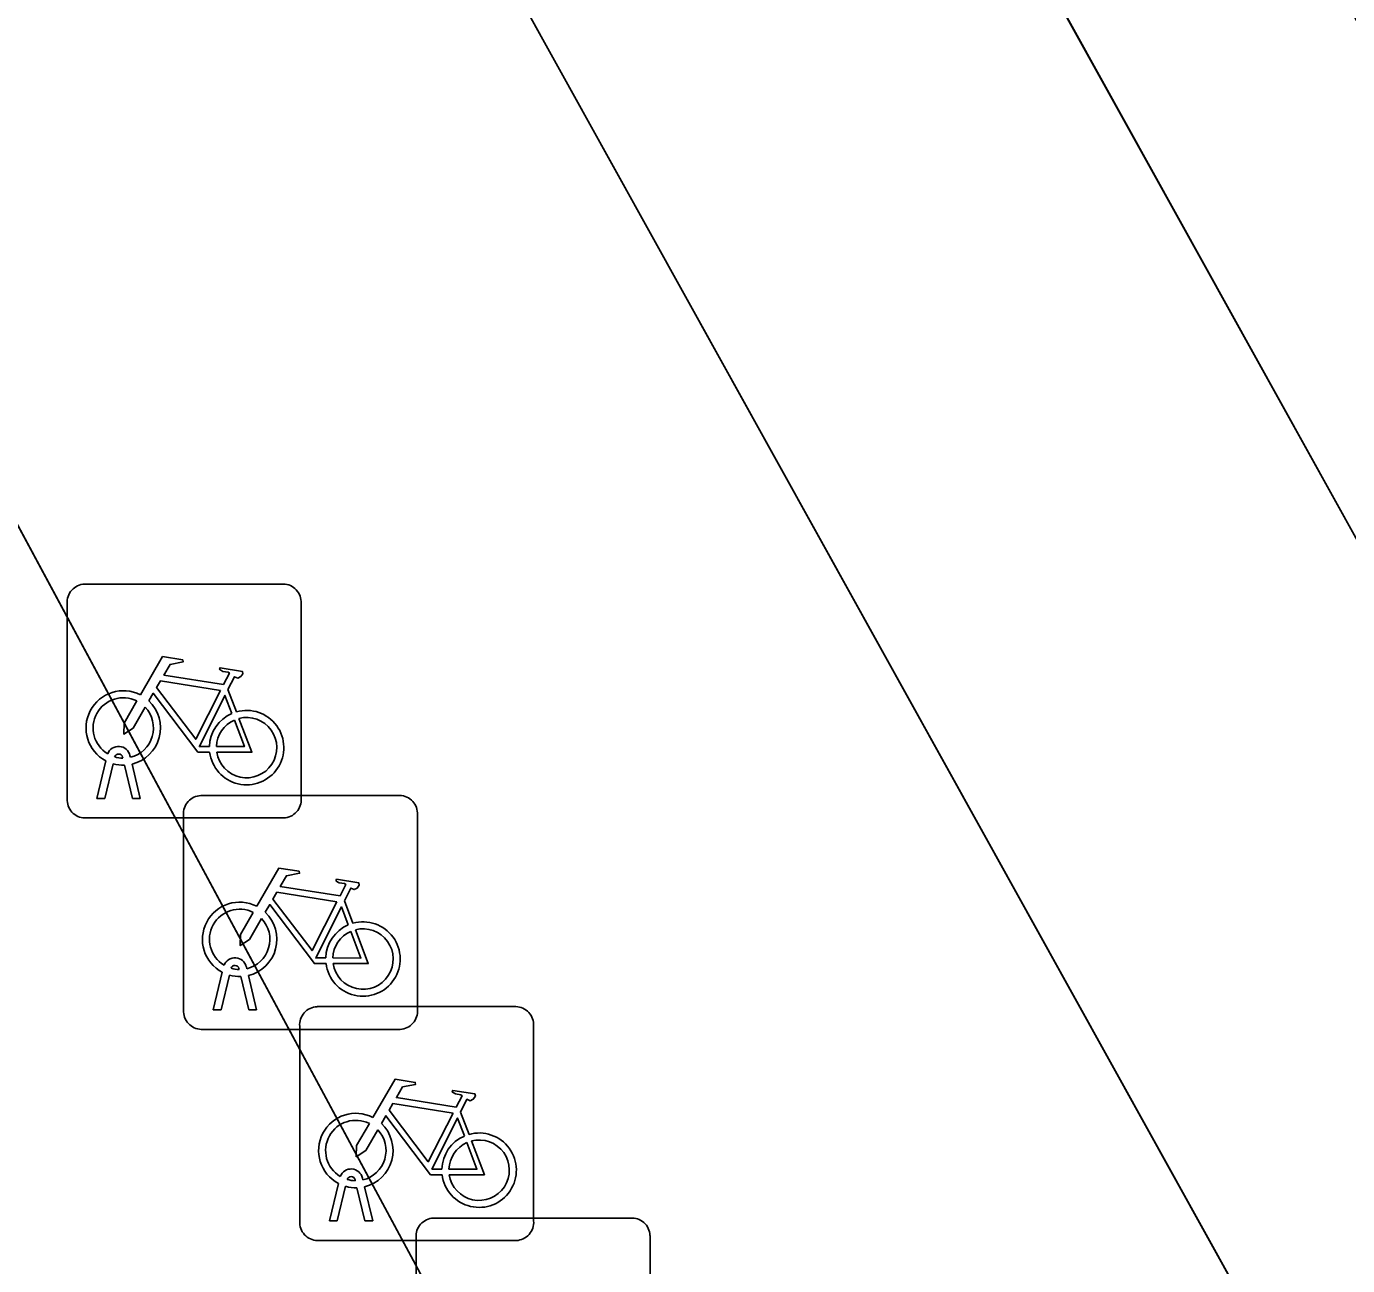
# Model space of a CAD drawing. Extents: x 161838 to 162344, y 381620 to 382160.
# Drawn here: x 162064.51 to 162070.15, y 381948.2 to 381953.49 of the extents above; entities that cross this region are included whole.
import ezdxf

# ---------------------------------------------------------------- set-up
doc = ezdxf.new("R2010")
doc.units = 0
for name, color, linetype in [('IMGEO_Fietsenrek', 7, 'Continuous'), ('IMGEO_Pand', 7, 'Continuous'), ('IMGEO_Voetpad_gesloten', 7, 'Continuous'), ('IMGEO_Voetpad_open', 7, 'Continuous')]:
    doc.layers.add(name, color=color, linetype=linetype)

msp = doc.modelspace()

# ---------------------------------------------------------------- linework, layer by layer
at = {"layer": 'IMGEO_Fietsenrek'}
for p, q in [((162064.7539, 381951.1065), (162065.5948, 381951.1065)), ((162065.5948, 381951.1065), (162064.7539, 381951.1065)), ((162064.6795, 381950.1819), (162064.6795, 381951.0228)), ((162064.6795, 381951.0228), (162064.6795, 381950.1819)), ((162065.6785, 381951.0321), (162065.6785, 381950.1912)), ((162065.6785, 381950.1912), (162065.6785, 381951.0321)), ((162065.3662, 381950.6562), (162065.4025, 381950.561)), ((162064.8065, 381950.1913), (162064.8448, 381950.3513)), ((162064.8752, 381950.3391), (162064.8399, 381950.1913)), ((162064.9169, 381950.3629), (162064.9159, 381950.3672)), ((162064.958, 381950.1913), (162064.9241, 381950.333)), ((162064.9476, 381950.3744), (162064.9494, 381950.3665)), ((162064.9564, 381950.3373), (162064.9914, 381950.1913)), ((162064.8399, 381950.1913), (162064.8065, 381950.1913)), ((162064.9914, 381950.1913), (162064.958, 381950.1913)), ((162065.2509, 381950.2035), (162066.0918, 381950.2035)), ((162066.0918, 381950.2035), (162065.2509, 381950.2035)), ((162065.6041, 381950.1075), (162064.7632, 381950.1075)), ((162064.7632, 381950.1075), (162065.6041, 381950.1075)), ((162065.1765, 381949.2789), (162065.1765, 381950.1198)), ((162065.1765, 381950.1198), (162065.1765, 381949.2789)), ((162066.1755, 381950.1291), (162066.1755, 381949.2882)), ((162066.1755, 381949.2882), (162066.1755, 381950.1291)), ((162065.8632, 381949.7532), (162065.8995, 381949.658)), ((162065.3035, 381949.2883), (162065.3418, 381949.4483)), ((162065.3722, 381949.4361), (162065.3369, 381949.2883)), ((162065.4139, 381949.4599), (162065.4129, 381949.4642)), ((162065.455, 381949.2883), (162065.4211, 381949.43)), ((162065.4446, 381949.4714), (162065.4464, 381949.4635)), ((162065.4534, 381949.4343), (162065.4884, 381949.2883)), ((162065.3369, 381949.2883), (162065.3035, 381949.2883)), ((162065.4884, 381949.2883), (162065.455, 381949.2883)), ((162065.7469, 381949.3015), (162066.5878, 381949.3015)), ((162066.5878, 381949.3015), (162065.7469, 381949.3015)), ((162066.1011, 381949.2045), (162065.2602, 381949.2045)), ((162065.2602, 381949.2045), (162066.1011, 381949.2045)), ((162065.6725, 381948.3769), (162065.6725, 381949.2178)), ((162065.6725, 381949.2178), (162065.6725, 381948.3769)), ((162066.6715, 381949.2271), (162066.6715, 381948.3862)), ((162066.6715, 381948.3862), (162066.6715, 381949.2271)), ((162066.3592, 381948.8512), (162066.3955, 381948.756)), ((162065.7995, 381948.3863), (162065.8378, 381948.5463)), ((162065.8682, 381948.5341), (162065.8329, 381948.3863)), ((162065.9099, 381948.5579), (162065.9089, 381948.5622)), ((162065.951, 381948.3863), (162065.9171, 381948.528)), ((162065.9406, 381948.5694), (162065.9424, 381948.5615)), ((162065.9494, 381948.5323), (162065.9844, 381948.3863)), ((162065.8329, 381948.3863), (162065.7995, 381948.3863)), ((162065.9844, 381948.3863), (162065.951, 381948.3863)), ((162066.2439, 381948.3985), (162067.0848, 381948.3985)), ((162067.0848, 381948.3985), (162066.2439, 381948.3985)), ((162066.5971, 381948.3025), (162065.7562, 381948.3025)), ((162065.7562, 381948.3025), (162066.5971, 381948.3025)), ((162066.1695, 381947.4739), (162066.1695, 381948.3148)), ((162066.1695, 381948.3148), (162066.1695, 381947.4739)), ((162067.1685, 381948.3241), (162067.1685, 381947.4832)), ((162067.1685, 381947.4832), (162067.1685, 381948.3241))]:
    msp.add_line(p, q, dxfattribs=at)
for points in [[(162064.9921, 381950.6332), (162065.0868, 381950.7967), (162065.173, 381950.7829), (162065.1747, 381950.7742), (162065.1186, 381950.7633), (162065.0924, 381950.718), (162065.3476, 381950.6772)], [(162065.3476, 381950.6772), (162065.3726, 381950.726), (162065.3675, 381950.73), (162065.3443, 381950.7337), (162065.3316, 381950.7412), (162065.3306, 381950.7443), (162065.3328, 381950.7489), (162065.4276, 381950.7338), (162065.4299, 381950.7235), (162065.4205, 381950.7111), (162065.4081, 381950.7047), (162065.3936, 381950.7109), (162065.3662, 381950.6562)], [(162065.3347, 381950.652), (162065.0779, 381950.693), (162065.0612, 381950.6642), (162065.2282, 381950.4439), (162065.3347, 381950.652)], [(162065.2878, 381950.3885), (162065.2381, 381950.3886), (162065.0474, 381950.6403), (162065.0284, 381950.6075)], [(162065.3827, 381950.554), (162065.3534, 381950.6308), (162065.244, 381950.4127), (162065.2867, 381950.4126)], [(162065.0128, 381950.5807), (162064.9612, 381950.4915), (162064.9213, 381950.4655), (162064.9225, 381950.513), (162064.977, 381950.6072)], [(162065.3167, 381950.4125), (162065.4366, 381950.4123), (162065.3934, 381950.5259)], [(162065.4132, 381950.5328), (162065.4682, 381950.3882), (162065.3181, 381950.3885)], [(162065.4891, 381949.7302), (162065.5838, 381949.8937), (162065.67, 381949.8799), (162065.6717, 381949.8712), (162065.6156, 381949.8603), (162065.5894, 381949.815), (162065.8446, 381949.7742)], [(162065.8446, 381949.7742), (162065.8696, 381949.823), (162065.8645, 381949.827), (162065.8413, 381949.8307), (162065.8286, 381949.8382), (162065.8276, 381949.8413), (162065.8298, 381949.8459), (162065.9246, 381949.8308), (162065.9269, 381949.8205), (162065.9175, 381949.8081), (162065.9051, 381949.8017), (162065.8906, 381949.8079), (162065.8632, 381949.7532)], [(162065.8317, 381949.749), (162065.5749, 381949.79), (162065.5582, 381949.7612), (162065.7252, 381949.5409), (162065.8317, 381949.749)], [(162065.7848, 381949.4855), (162065.7351, 381949.4856), (162065.5444, 381949.7373), (162065.5254, 381949.7045)], [(162065.8797, 381949.651), (162065.8504, 381949.7278), (162065.741, 381949.5097), (162065.7837, 381949.5096)], [(162065.5098, 381949.6777), (162065.4582, 381949.5885), (162065.4183, 381949.5625), (162065.4195, 381949.61), (162065.474, 381949.7042)], [(162065.8137, 381949.5095), (162065.9336, 381949.5093), (162065.8904, 381949.6229)], [(162065.9102, 381949.6298), (162065.9652, 381949.4852), (162065.8151, 381949.4855)], [(162065.9851, 381948.8282), (162066.0798, 381948.9917), (162066.166, 381948.9779), (162066.1677, 381948.9692), (162066.1116, 381948.9583), (162066.0854, 381948.913), (162066.3406, 381948.8722)], [(162066.3406, 381948.8722), (162066.3656, 381948.921), (162066.3605, 381948.925), (162066.3373, 381948.9287), (162066.3246, 381948.9362), (162066.3236, 381948.9393), (162066.3258, 381948.9439), (162066.4206, 381948.9288), (162066.4229, 381948.9185), (162066.4135, 381948.9061), (162066.4011, 381948.8997), (162066.3866, 381948.9059), (162066.3592, 381948.8512)], [(162066.3277, 381948.847), (162066.0709, 381948.888), (162066.0542, 381948.8592), (162066.2212, 381948.6389), (162066.3277, 381948.847)], [(162066.2808, 381948.5835), (162066.2311, 381948.5836), (162066.0404, 381948.8353), (162066.0214, 381948.8025)], [(162066.3757, 381948.749), (162066.3464, 381948.8258), (162066.237, 381948.6077), (162066.2797, 381948.6076)], [(162066.0058, 381948.7757), (162065.9542, 381948.6865), (162065.9143, 381948.6605), (162065.9155, 381948.708), (162065.97, 381948.8022)], [(162066.3097, 381948.6075), (162066.4296, 381948.6073), (162066.3864, 381948.7209)], [(162066.4062, 381948.7278), (162066.4612, 381948.5832), (162066.3111, 381948.5835)]]:
    msp.add_lwpolyline(points, dxfattribs=at)
for centre, radius, start, end in [((162064.7572, 381951.0286), 0.0779, 92.4484, 184.2845), ((162064.7572, 381951.0286), 0.0779, 92.4484, 184.2845), ((162065.6006, 381951.0288), 0.0779, 2.4484, 94.2845), ((162065.6006, 381951.0288), 0.0779, 2.4484, 94.2845), ((162064.9191, 381950.4919), 0.159, 62.6766, 242.1369), ((162064.9191, 381950.4919), 0.129, 63.3192, 238.903), ((162064.9191, 381950.4919), 0.129, 283.6043, 43.4302), ((162064.9191, 381950.4919), 0.159, 283.5766, 46.6042), ((162065.4457, 381950.4079), 0.159, 113.3408, 178.3217), ((162065.4457, 381950.4079), 0.159, 187.0065, 105.7708), ((162065.4457, 381950.4079), 0.129, 113.923, 177.9556), ((162065.4457, 381950.4079), 0.129, 188.6715, 104.5883), ((162064.8989, 381950.3633), 0.0499, 12.8025, 158.6934), ((162064.9191, 381950.4919), 0.159, 253.9967, 271.7867), ((162064.8989, 381950.3633), 0.0174, 12.8025, 163.4502), ((162064.9191, 381950.4919), 0.129, 253.415, 269.0204), ((162064.7574, 381950.1852), 0.0779, 182.4484, 274.2845), ((162064.7574, 381950.1852), 0.0779, 182.4484, 274.2845), ((162065.2542, 381950.1256), 0.0779, 92.4484, 184.2845), ((162065.2542, 381950.1256), 0.0779, 92.4484, 184.2845), ((162065.6008, 381950.1854), 0.0779, 272.4484, 4.2845), ((162065.6008, 381950.1854), 0.0779, 272.4484, 4.2845), ((162066.0976, 381950.1258), 0.0779, 2.4484, 94.2845), ((162066.0976, 381950.1258), 0.0779, 2.4484, 94.2845), ((162065.4161, 381949.5889), 0.159, 62.6766, 242.1369), ((162065.4161, 381949.5889), 0.129, 63.3192, 238.903), ((162065.4161, 381949.5889), 0.129, 283.6043, 43.4302), ((162065.4161, 381949.5889), 0.159, 283.5766, 46.6042), ((162065.9427, 381949.5049), 0.159, 113.3408, 178.3217), ((162065.9427, 381949.5049), 0.159, 187.0065, 105.7708), ((162065.9427, 381949.5049), 0.129, 113.923, 177.9556), ((162065.9427, 381949.5049), 0.129, 188.6715, 104.5883), ((162065.3959, 381949.4603), 0.0499, 12.8025, 158.6934), ((162065.4161, 381949.5889), 0.159, 253.9967, 271.7867), ((162065.3959, 381949.4603), 0.0174, 12.8025, 163.4502), ((162065.4161, 381949.5889), 0.129, 253.415, 269.0204), ((162065.2544, 381949.2822), 0.0779, 182.4484, 274.2845), ((162065.2544, 381949.2822), 0.0779, 182.4484, 274.2845), ((162065.7502, 381949.2236), 0.0779, 92.4484, 184.2845), ((162065.7502, 381949.2236), 0.0779, 92.4484, 184.2845), ((162066.0978, 381949.2824), 0.0779, 272.4484, 4.2845), ((162066.0978, 381949.2824), 0.0779, 272.4484, 4.2845), ((162066.5936, 381949.2238), 0.0779, 2.4484, 94.2845), ((162066.5936, 381949.2238), 0.0779, 2.4484, 94.2845), ((162065.9121, 381948.6869), 0.159, 62.6766, 242.1369), ((162065.9121, 381948.6869), 0.129, 63.3192, 238.903), ((162065.9121, 381948.6869), 0.129, 283.6043, 43.4302), ((162065.9121, 381948.6869), 0.159, 283.5766, 46.6042), ((162066.4387, 381948.6029), 0.159, 113.3408, 178.3217), ((162066.4387, 381948.6029), 0.159, 187.0065, 105.7708), ((162066.4387, 381948.6029), 0.129, 113.923, 177.9556), ((162066.4387, 381948.6029), 0.129, 188.6715, 104.5883), ((162065.8919, 381948.5583), 0.0499, 12.8025, 158.6934), ((162065.9121, 381948.6869), 0.159, 253.9967, 271.7867), ((162065.8919, 381948.5583), 0.0174, 12.8025, 163.4502), ((162065.9121, 381948.6869), 0.129, 253.415, 269.0204), ((162065.7504, 381948.3802), 0.0779, 182.4484, 274.2845), ((162065.7504, 381948.3802), 0.0779, 182.4484, 274.2845), ((162066.2472, 381948.3206), 0.0779, 92.4484, 184.2845), ((162066.2472, 381948.3206), 0.0779, 92.4484, 184.2845), ((162066.5938, 381948.3804), 0.0779, 272.4484, 4.2845), ((162066.5938, 381948.3804), 0.0779, 272.4484, 4.2845), ((162067.0906, 381948.3208), 0.0779, 2.4484, 94.2845), ((162067.0906, 381948.3208), 0.0779, 2.4484, 94.2845)]:
    msp.add_arc(centre, radius, start, end, dxfattribs=at)
at = {"layer": 'IMGEO_Pand'}
msp.add_lwpolyline([(162044.575, 381936.811), (162053.987, 381941.913), (162054.069, 381941.748), (162066.371, 381947.822), (162062.347, 381955.3), (162062.507, 381955.382), (162058.681, 381962.82), (162058.486, 381962.719), (162057.297, 381965.039), (162053.805, 381971.851), (162031.141, 381959.872), (162033.406, 381955.541), (162034.815, 381952.864), (162035.005, 381952.503), (162034.793, 381952.391), (162043.321, 381936.152)], close=True, dxfattribs=at)
at = {"layer": 'IMGEO_Voetpad_gesloten'}
msp.add_lwpolyline([(162098.586, 381900.124), (162096.572, 381903.769), (162091.753, 381912.428), (162090.167, 381915.302), (162083.042, 381928.054), (162081.149, 381931.463), (162080.602, 381932.468), (162072.542, 381946.984), (162070.413, 381950.888), (162062.149, 381965.788), (162060.262, 381969.214), (162058.476, 381968.271), (162102.392, 381889.138), (162103.406, 381887.421), (162107.813, 381880.741), (162110.7, 381876.627)], dxfattribs=at)
at = {"layer": 'IMGEO_Voetpad_open'}
msp.add_lwpolyline([(162102.392, 381889.138), (162058.476, 381968.271), (162055.738, 381973.205), (162053.684, 381972.093), (162053.805, 381971.851), (162057.297, 381965.039), (162058.486, 381962.719), (162058.681, 381962.82), (162062.507, 381955.382), (162062.347, 381955.3), (162066.371, 381947.822), (162069.509, 381941.843), (162074.751, 381932.689), (162075.894, 381930.692), (162084.904, 381914.958)], dxfattribs=at)
msp.add_lwpolyline([(162071.363, 381951.374), (162063.133, 381966.333), (162062.149, 381965.788), (162070.413, 381950.888)], close=True, dxfattribs=at)

doc.saveas('drawing.dxf')
